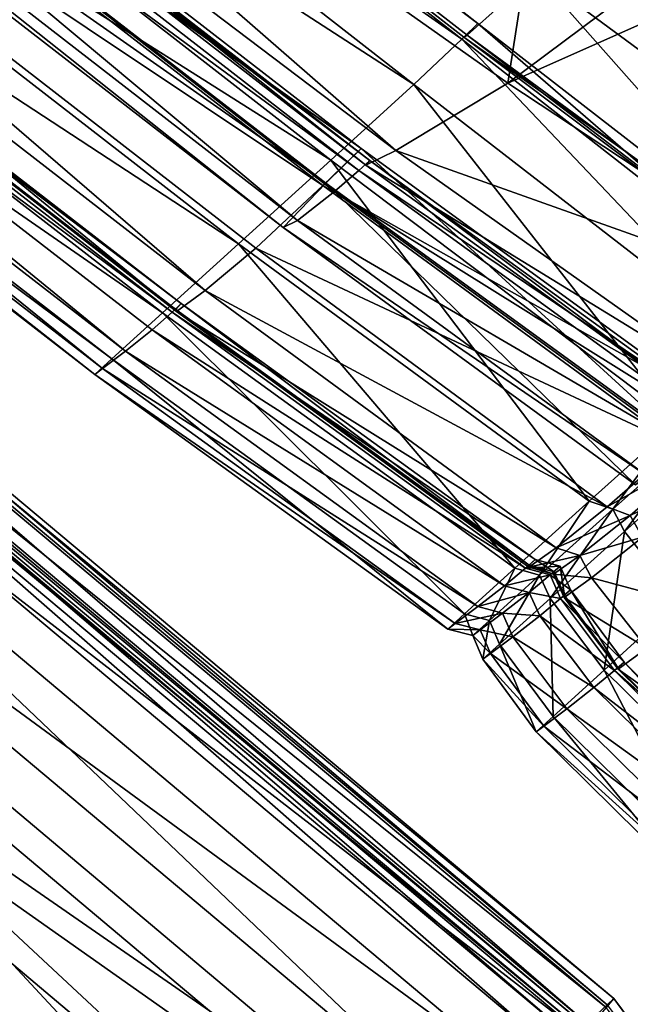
# Model space of a CAD drawing. Header units: millimetres. Extents: x 2387 to 13955, y -4964 to 364.
# Tile 628 of 1056: x 6961.65 to 6966.53, y -2902.81 to -2894.95. Entities that reach past the tile are written whole.
import ezdxf

# ---------------------------------------------------------------- set-up
doc = ezdxf.new("R2010")
doc.units = ezdxf.units.MM
doc.header["$MEASUREMENT"] = 0
doc.layers.add('Predefinito', color=7, linetype='Continuous', true_color=0x000000)

msp = doc.modelspace()

# ---------------------------------------------------------------- linework, layer by layer
at = {"layer": 'Predefinito'}
for points in [[(6967.5123, -2882.8745, 485.7014), (6957.618, -2889.8491, 440.4944), (6965.5559, -2895.4536, 440.4924)], [(6965.5559, -2895.4536, 440.4924), (6975.4501, -2888.0751, 485.693), (6967.5123, -2882.8745, 485.7014)], [(6978.2673, -2889.7986, 485.6678), (6975.4501, -2888.0751, 485.693), (6965.5559, -2895.4536, 440.4924)], [(6957.2405, -2888.8917, 16.178), (6957.3443, -2888.7546, 16.3458), (6965.315, -2894.9775, 16.3576)], [(6965.315, -2894.9775, 16.3576), (6957.3443, -2888.7546, 16.3458), (6957.2405, -2888.8917, 16.178)], [(6956.8811, -2889.2828, 16.2016), (6957.2405, -2888.8917, 16.178), (6965.1887, -2895.1017, 16.204)], [(6965.315, -2894.9775, 16.3576), (6965.1887, -2895.1017, 16.204), (6957.2405, -2888.8917, 16.178)], [(6957.2405, -2888.8917, 16.178), (6965.2029, -2895.0852, 16.182), (6965.315, -2894.9775, 16.3576)], [(6965.2029, -2895.0852, 16.182), (6957.2405, -2888.8917, 16.178), (6957.2885, -2888.9122, 15.6508)], [(6965.7786, -2894.5763, 14.7599), (6965.2311, -2895.0698, 15.6565), (6957.2885, -2888.9122, 15.6508)], [(6957.2885, -2888.9122, 15.6508), (6965.2311, -2895.0698, 15.6565), (6965.2029, -2895.0852, 16.182)], [(6956.2183, -2889.9074, 16.9438), (6956.8811, -2889.2828, 16.2016), (6964.8039, -2895.4635, 16.238)], [(6965.1887, -2895.1017, 16.204), (6964.8039, -2895.4635, 16.238), (6956.8811, -2889.2828, 16.2016)], [(6964.383, -2895.9756, 426.4512), (6956.3083, -2889.7234, 426.4619), (6956.0518, -2890.0516, 426.4105)], [(6956.0747, -2890.0343, 426.6193), (6956.3083, -2889.7234, 426.4619), (6964.383, -2895.9756, 426.4512)], [(6957.618, -2889.8491, 440.4944), (6956.7178, -2889.9795, 435.4751), (6964.6607, -2895.9918, 435.4775)], [(6964.6607, -2895.9918, 435.4775), (6965.5559, -2895.4536, 440.4924), (6957.618, -2889.8491, 440.4944)], [(6965.5559, -2895.4536, 440.4924), (6968.3736, -2897.3112, 440.4871), (6978.2673, -2889.7986, 485.6678)], [(6955.4716, -2890.5869, 18.6878), (6956.2183, -2889.9074, 16.9438), (6964.141, -2896.0686, 16.9759)], [(6964.8039, -2895.4635, 16.238), (6964.141, -2896.0686, 16.9759), (6956.2183, -2889.9074, 16.9438)], [(6964.4518, -2896.072, 433.456), (6956.4853, -2889.9058, 433.4651), (6956.4103, -2889.9907, 433.2971)], [(6956.464, -2889.9503, 433.6616), (6956.4853, -2889.9058, 433.4651), (6964.4518, -2896.072, 433.456)], [(6964.3659, -2896.1508, 433.2815), (6956.4103, -2889.9907, 433.2971), (6956.2316, -2890.1684, 432.3926)], [(6956.4103, -2889.9907, 433.2971), (6964.3659, -2896.1508, 433.2815), (6964.4518, -2896.072, 433.456)], [(6964.4518, -2896.072, 433.456), (6964.4213, -2896.1085, 433.66), (6956.464, -2889.9503, 433.6616)], [(6956.7178, -2889.9795, 435.4751), (6956.464, -2889.9503, 433.6616), (6964.4213, -2896.1085, 433.66)], [(6964.4213, -2896.1085, 433.66), (6964.6607, -2895.9918, 435.4775), (6956.7178, -2889.9795, 435.4751)], [(6964.0772, -2896.2715, 426.3876), (6956.0518, -2890.0516, 426.4105), (6955.5893, -2890.6031, 425.6223)], [(6955.802, -2890.4415, 427.5663), (6956.0747, -2890.0343, 426.6193), (6964.1027, -2896.2513, 426.625)], [(6956.0518, -2890.0516, 426.4105), (6964.0772, -2896.2715, 426.3876), (6964.383, -2895.9756, 426.4512)], [(6964.383, -2895.9756, 426.4512), (6964.1027, -2896.2513, 426.625), (6956.0747, -2890.0343, 426.6193)], [(6956.2316, -2890.1684, 432.3926), (6955.9416, -2890.4025, 429.9865), (6963.8755, -2896.5499, 429.9878)], [(6963.8755, -2896.5499, 429.9878), (6964.1713, -2896.3187, 432.3782), (6956.2316, -2890.1684, 432.3926)], [(6956.2316, -2890.1684, 432.3926), (6964.1713, -2896.3187, 432.3782), (6964.3659, -2896.1508, 433.2815)], [(6955.9416, -2890.4025, 429.9865), (6955.802, -2890.4415, 427.5663), (6963.7592, -2896.6067, 427.58)], [(6963.7592, -2896.6067, 427.58), (6963.8755, -2896.5499, 429.9878), (6955.9416, -2890.4025, 429.9865)], [(6964.1027, -2896.2513, 426.625), (6963.7592, -2896.6067, 427.58), (6955.802, -2890.4415, 427.5663)], [(6954.8606, -2891.1429, 21.7169), (6955.4716, -2890.5869, 18.6878), (6963.4041, -2896.7368, 18.7092)], [(6955.5893, -2890.6031, 425.6223), (6955.2051, -2890.962, 423.255), (6963.1381, -2897.1107, 423.2439)], [(6964.141, -2896.0686, 16.9759), (6963.4041, -2896.7368, 18.7092), (6955.4716, -2890.5869, 18.6878)], [(6963.1381, -2897.1107, 423.2439), (6963.5431, -2896.7721, 425.5974), (6955.5893, -2890.6031, 425.6223)], [(6955.5893, -2890.6031, 425.6223), (6963.5431, -2896.7721, 425.5974), (6964.0772, -2896.2715, 426.3876)], [(6955.2051, -2890.962, 423.255), (6954.9673, -2891.1289, 420.8377), (6962.9087, -2897.2775, 420.841)], [(6962.9087, -2897.2775, 420.841), (6963.1381, -2897.1107, 423.2439), (6955.2051, -2890.962, 423.255)], [(6962.9465, -2897.2147, 419.7037), (6954.9792, -2891.0487, 419.7083), (6954.917, -2891.1242, 419.5312)], [(6954.9439, -2891.104, 419.8996), (6954.9792, -2891.0487, 419.7083), (6962.9465, -2897.2147, 419.7037)], [(6962.9465, -2897.2147, 419.7037), (6962.9015, -2897.2624, 419.9026), (6954.9439, -2891.104, 419.8996)], [(6954.9673, -2891.1289, 420.8377), (6954.9439, -2891.104, 419.8996), (6962.9015, -2897.2624, 419.9026)], [(6954.4534, -2891.5136, 25.2911), (6954.8606, -2891.1429, 21.7169), (6962.7975, -2897.2878, 21.7293)], [(6962.8737, -2897.2836, 419.5197), (6954.917, -2891.1242, 419.5312), (6954.7729, -2891.2764, 417.7059)], [(6963.4041, -2896.7368, 18.7092), (6962.7975, -2897.2878, 21.7293), (6954.8606, -2891.1429, 21.7169)], [(6954.917, -2891.1242, 419.5312), (6962.8737, -2897.2836, 419.5197), (6962.9465, -2897.2147, 419.7037)], [(6962.9015, -2897.2624, 419.9026), (6962.9087, -2897.2775, 420.841), (6954.9673, -2891.1289, 420.8377)], [(6954.7729, -2891.2764, 417.7059), (6954.562, -2891.4512, 412.5697), (6962.4993, -2897.5954, 412.5601)], [(6962.4993, -2897.5954, 412.5601), (6962.7143, -2897.4251, 417.6915), (6954.7729, -2891.2764, 417.7059)], [(6954.7729, -2891.2764, 417.7059), (6962.7143, -2897.4251, 417.6915), (6962.8737, -2897.2836, 419.5197)], [(6954.562, -2891.4512, 412.5697), (6954.3788, -2891.5907, 360.7477), (6962.3172, -2897.7339, 360.7447)], [(6962.3172, -2897.7339, 360.7447), (6962.4993, -2897.5954, 412.5601), (6954.562, -2891.4512, 412.5697)], [(6954.3177, -2891.6372, 28.6702), (6954.4534, -2891.5136, 25.2911), (6962.3916, -2897.6571, 25.2969)], [(6962.7975, -2897.2878, 21.7293), (6962.3916, -2897.6571, 25.2969), (6954.4534, -2891.5136, 25.2911)], [(6954.3788, -2891.5907, 360.7477), (6954.3177, -2891.6372, 218.865), (6962.2565, -2897.7801, 218.8645)], [(6954.3177, -2891.6372, 218.865), (6954.3177, -2891.6372, 77.8597), (6962.2564, -2897.7801, 77.8601)], [(6962.2564, -2897.7801, 77.8601), (6962.2565, -2897.7801, 218.8645), (6954.3177, -2891.6372, 218.865)], [(6962.3916, -2897.6571, 25.2969), (6962.2563, -2897.7801, 28.6724), (6954.3177, -2891.6372, 28.6702)], [(6954.3177, -2891.6372, 77.8597), (6954.3177, -2891.6372, 28.6702), (6962.2563, -2897.7801, 28.6724)], [(6962.2563, -2897.7801, 28.6724), (6962.2564, -2897.7801, 77.8601), (6954.3177, -2891.6372, 77.8597)], [(6962.2565, -2897.7801, 218.8645), (6962.3172, -2897.7339, 360.7447), (6954.3788, -2891.5907, 360.7477)], [(6955.0677, -2893.3946, 301.0011), (6955.1146, -2893.3101, 304.5135), (6966.404, -2902.7661, 304.5135)], [(6955.1146, -2893.3101, 414.1727), (6955.0717, -2893.3701, 417.2723), (6966.3503, -2902.8165, 417.2723)], [(6955.1146, -2893.3101, 359.3431), (6955.1146, -2893.3101, 398.4517), (6966.404, -2902.766, 398.4517)], [(6966.404, -2902.766, 398.4517), (6966.404, -2902.7661, 359.3431), (6955.1146, -2893.3101, 359.3431)], [(6955.1146, -2893.3101, 320.2346), (6955.1146, -2893.3101, 359.3431), (6966.404, -2902.7661, 359.3431)], [(6966.404, -2902.7661, 359.3431), (6966.404, -2902.766, 320.2346), (6955.1146, -2893.3101, 320.2346)], [(6966.3503, -2902.8165, 417.2723), (6966.404, -2902.7661, 414.1727), (6955.1146, -2893.3101, 414.1727)], [(6955.1146, -2893.3101, 398.4517), (6955.1146, -2893.3101, 414.1727), (6966.404, -2902.7661, 414.1727)], [(6966.404, -2902.7661, 414.1727), (6966.404, -2902.766, 398.4517), (6955.1146, -2893.3101, 398.4517)], [(6955.1146, -2893.3101, 304.5135), (6955.1146, -2893.3101, 320.2346), (6966.404, -2902.766, 320.2346)], [(6966.404, -2902.766, 320.2346), (6966.404, -2902.7661, 304.5135), (6955.1146, -2893.3101, 304.5135)], [(6954.927, -2893.6479, 298.5183), (6955.0677, -2893.3946, 301.0011), (6966.3417, -2902.8399, 301.0011)], [(6955.0717, -2893.3701, 417.2723), (6954.943, -2893.55, 418.5167), (6966.1892, -2902.968, 418.5166)], [(6966.404, -2902.7661, 304.5135), (6966.3417, -2902.8399, 301.0011), (6955.0677, -2893.3946, 301.0011)], [(6966.1892, -2902.968, 418.5166), (6966.3503, -2902.8165, 417.2723), (6955.0717, -2893.3701, 417.2723)], [(6954.943, -2893.55, 418.5167), (6954.8492, -2893.6846, 418.8467), (6966.0711, -2903.0817, 418.8465)], [(6966.0711, -2903.0817, 418.8465), (6966.1892, -2902.968, 418.5166), (6954.943, -2893.55, 418.5167)], [(6954.9541, -2893.5819, 419.9254), (6954.8063, -2893.8655, 421.3539), (6965.9948, -2903.2515, 421.354)], [(6954.8492, -2893.6846, 418.8467), (6954.9106, -2893.6084, 419.203), (6966.1462, -2903.019, 419.2029)], [(6954.9106, -2893.6084, 419.203), (6954.9541, -2893.5819, 419.9254), (6966.1943, -2903.0017, 419.9255)], [(6966.1943, -2903.0017, 419.9255), (6966.1462, -2903.019, 419.2029), (6954.9106, -2893.6084, 419.203)], [(6965.9948, -2903.2515, 421.354), (6966.1943, -2903.0017, 419.9255), (6954.9541, -2893.5819, 419.9254)], [(6954.6458, -2894.1546, 296.7472), (6954.927, -2893.6479, 298.5183), (6966.1551, -2903.0613, 298.5183)], [(6966.1462, -2903.019, 419.2029), (6966.0711, -2903.0817, 418.8465), (6954.8492, -2893.6846, 418.8467)], [(6966.3417, -2902.8399, 301.0011), (6966.1551, -2903.0613, 298.5183), (6954.927, -2893.6479, 298.5183)], [(6954.8063, -2893.8655, 421.3539), (6954.3016, -2894.6436, 422.3978), (6965.3496, -2903.9164, 422.3968)], [(6965.3496, -2903.9164, 422.3968), (6965.9948, -2903.2515, 421.354), (6954.8063, -2893.8655, 421.3539)], [(6968.5764, -2896.6381, 14.8173), (6965.7786, -2894.5763, 14.7599), (6966.5346, -2893.8906, 13.9078)], [(6954.177, -2894.9991, 295.3697), (6954.6458, -2894.1546, 296.7472), (6965.7818, -2903.5042, 296.7472)], [(6966.1551, -2903.0613, 298.5183), (6965.7818, -2903.5042, 296.7472), (6954.6458, -2894.1546, 296.7472)], [(6968.0381, -2897.1272, 15.6707), (6965.2311, -2895.0698, 15.6565), (6965.7786, -2894.5763, 14.7599)], [(6965.7786, -2894.5763, 14.7599), (6968.5764, -2896.6381, 14.8173), (6968.0381, -2897.1272, 15.6707)], [(6954.3016, -2894.6436, 422.3978), (6953.2747, -2896.1006, 421.9665), (6964.0605, -2905.1442, 421.9624)], [(6964.0605, -2905.1442, 421.9624), (6965.3496, -2903.9164, 422.3968), (6954.3016, -2894.6436, 422.3978)], [(6953.5207, -2896.1814, 294.3857), (6954.177, -2894.9991, 295.3697), (6965.1596, -2904.2423, 295.3697)], [(6965.7818, -2903.5042, 296.7472), (6965.1596, -2904.2423, 295.3697), (6954.177, -2894.9991, 295.3697)], [(6967.9363, -2897.248, 16.2711), (6965.1887, -2895.1017, 16.204), (6965.315, -2894.9775, 16.3576)], [(6968.0795, -2897.1173, 16.376), (6965.315, -2894.9775, 16.3576), (6965.2029, -2895.0852, 16.182)], [(6965.315, -2894.9775, 16.3576), (6968.0795, -2897.1173, 16.376), (6967.9363, -2897.248, 16.2711)], [(6967.5515, -2897.59, 16.3445), (6964.8039, -2895.4635, 16.238), (6965.1887, -2895.1017, 16.204)], [(6965.1887, -2895.1017, 16.204), (6967.9363, -2897.248, 16.2711), (6967.5515, -2897.59, 16.3445)], [(6967.993, -2897.182, 16.1831), (6965.2029, -2895.0852, 16.182), (6965.2311, -2895.0698, 15.6565)], [(6965.2029, -2895.0852, 16.182), (6967.993, -2897.182, 16.1831), (6968.0795, -2897.1173, 16.376)], [(6965.2311, -2895.0698, 15.6565), (6968.0381, -2897.1272, 15.6707), (6967.993, -2897.182, 16.1831)], [(6953.2616, -2896.1241, 422.0174), (6954.0115, -2895.1663, 423.8558), (6964.9645, -2904.3733, 423.8549)], [(6954.0115, -2895.1663, 423.8558), (6953.7108, -2895.8389, 426.9312), (6964.5409, -2904.9764, 426.9313)], [(6964.5409, -2904.9764, 426.9313), (6964.9645, -2904.3733, 423.8549), (6954.0115, -2895.1663, 423.8558)], [(6966.9134, -2898.1593, 17.0723), (6964.141, -2896.0686, 16.9759), (6964.8039, -2895.4635, 16.238)], [(6968.3736, -2897.3112, 440.4871), (6965.5559, -2895.4536, 440.4924), (6964.6607, -2895.9918, 435.4775)], [(6964.8039, -2895.4635, 16.238), (6967.5515, -2897.59, 16.3445), (6966.9134, -2898.1593, 17.0723)], [(6953.7108, -2895.8389, 426.9312), (6952.7431, -2897.5824, 430.4786), (6963.2564, -2906.5003, 430.4786)], [(6963.2564, -2906.5003, 430.4786), (6964.5409, -2904.9764, 426.9313), (6953.7108, -2895.8389, 426.9312)], [(6967.2437, -2898.0544, 426.4331), (6964.383, -2895.9756, 426.4512), (6964.0772, -2896.2715, 426.3876)], [(6966.9463, -2898.3197, 426.6515), (6964.1027, -2896.2513, 426.625), (6964.383, -2895.9756, 426.4512)], [(6964.383, -2895.9756, 426.4512), (6967.2437, -2898.0544, 426.4331), (6966.9463, -2898.3197, 426.6515)], [(6967.4806, -2897.9849, 435.4865), (6964.6607, -2895.9918, 435.4775), (6964.4213, -2896.1085, 433.66)], [(6964.6607, -2895.9918, 435.4775), (6967.4806, -2897.9849, 435.4865), (6968.3736, -2897.3112, 440.4871)], [(6966.2056, -2898.7931, 18.7734), (6963.4041, -2896.7368, 18.7092), (6964.141, -2896.0686, 16.9759)], [(6964.141, -2896.0686, 16.9759), (6966.9134, -2898.1593, 17.0723), (6966.2056, -2898.7931, 18.7734)], [(6953.2747, -2896.1006, 421.9665), (6952.6274, -2897.0047, 421.3947), (6963.2506, -2905.9041, 421.3887)], [(6952.6274, -2897.0047, 421.3947), (6953.2616, -2896.1241, 422.0174), (6964.0432, -2905.1648, 422.0134)], [(6964.9645, -2904.3733, 423.8549), (6964.0432, -2905.1648, 422.0134), (6953.2616, -2896.1241, 422.0174)], [(6963.2506, -2905.9041, 421.3887), (6964.0605, -2905.1442, 421.9624), (6953.2747, -2896.1006, 421.9665)], [(6967.2788, -2898.1179, 433.4325), (6964.4518, -2896.072, 433.456), (6964.3659, -2896.1508, 433.2815)], [(6967.2463, -2898.1503, 433.6586), (6964.4213, -2896.1085, 433.66), (6964.4518, -2896.072, 433.456)], [(6964.4213, -2896.1085, 433.66), (6967.2463, -2898.1503, 433.6586), (6967.4806, -2897.9849, 435.4865)], [(6964.4518, -2896.072, 433.456), (6967.2788, -2898.1179, 433.4325), (6967.2463, -2898.1503, 433.6586)], [(6952.6769, -2897.7015, 293.7954), (6953.5207, -2896.1814, 294.3857), (6964.2886, -2905.2757, 294.3857)], [(6965.1596, -2904.2423, 295.3697), (6964.2886, -2905.2757, 294.3857), (6953.5207, -2896.1814, 294.3857)], [(6967.186, -2898.1985, 433.237), (6964.3659, -2896.1508, 433.2815), (6964.1713, -2896.3187, 432.3782)], [(6964.3659, -2896.1508, 433.2815), (6967.186, -2898.1985, 433.237), (6967.2788, -2898.1179, 433.4325)], [(6966.9134, -2898.3486, 426.3282), (6964.0772, -2896.2715, 426.3876), (6963.5431, -2896.7721, 425.5974)], [(6966.5747, -2898.6624, 427.6241), (6963.7592, -2896.6067, 427.58), (6964.1027, -2896.2513, 426.625)], [(6964.0772, -2896.2715, 426.3876), (6966.9134, -2898.3486, 426.3282), (6967.2437, -2898.0544, 426.4331)], [(6964.1027, -2896.2513, 426.625), (6966.9463, -2898.3197, 426.6515), (6966.5747, -2898.6624, 427.6241)], [(6966.9823, -2898.3675, 432.3355), (6964.1713, -2896.3187, 432.3782), (6963.8755, -2896.5499, 429.9878)], [(6964.1713, -2896.3187, 432.3782), (6966.9823, -2898.3675, 432.3355), (6967.186, -2898.1985, 433.237)], [(6966.6827, -2898.6002, 429.9917), (6963.8755, -2896.5499, 429.9878), (6963.7592, -2896.6067, 427.58)], [(6963.7592, -2896.6067, 427.58), (6966.5747, -2898.6624, 427.6241), (6966.6827, -2898.6002, 429.9917)], [(6963.8755, -2896.5499, 429.9878), (6966.6827, -2898.6002, 429.9917), (6966.9823, -2898.3675, 432.3355)], [(6965.6119, -2899.3289, 21.7666), (6962.7975, -2897.2878, 21.7293), (6963.4041, -2896.7368, 18.7092)], [(6966.3484, -2898.8397, 425.5248), (6963.5431, -2896.7721, 425.5974), (6963.1381, -2897.1107, 423.2439)], [(6963.4041, -2896.7368, 18.7092), (6966.2056, -2898.7931, 18.7734), (6965.6119, -2899.3289, 21.7666)], [(6963.5431, -2896.7721, 425.5974), (6966.3484, -2898.8397, 425.5248), (6966.9134, -2898.3486, 426.3282)], [(6964.0432, -2905.1648, 422.0134), (6963.2506, -2905.9041, 421.3887), (6952.6274, -2897.0047, 421.3947)], [(6965.9419, -2899.1647, 423.2108), (6963.1381, -2897.1107, 423.2439), (6962.9087, -2897.2775, 420.841)], [(6963.1381, -2897.1107, 423.2439), (6965.9419, -2899.1647, 423.2108), (6966.3484, -2898.8397, 425.5248)], [(6965.7746, -2899.2594, 419.692), (6962.9465, -2897.2147, 419.7037), (6962.8737, -2897.2836, 419.5197)], [(6965.7264, -2899.3045, 419.913), (6962.9015, -2897.2624, 419.9026), (6962.9465, -2897.2147, 419.7037)], [(6962.9465, -2897.2147, 419.7037), (6965.7746, -2899.2594, 419.692), (6965.7264, -2899.3045, 419.913)], [(6965.2095, -2899.6939, 25.3142), (6962.3916, -2897.6571, 25.2969), (6962.7975, -2897.2878, 21.7293)], [(6965.696, -2899.3287, 419.4863), (6962.8737, -2897.2836, 419.5197), (6962.7143, -2897.4251, 417.6915)], [(6962.7975, -2897.2878, 21.7293), (6965.6119, -2899.3289, 21.7666), (6965.2095, -2899.6939, 25.3142)], [(6962.8737, -2897.2836, 419.5197), (6965.696, -2899.3287, 419.4863), (6965.7746, -2899.2594, 419.692)], [(6962.9015, -2897.2624, 419.9026), (6965.7264, -2899.3045, 419.913), (6965.7243, -2899.3207, 420.8517)], [(6965.7243, -2899.3207, 420.8517), (6962.9087, -2897.2775, 420.841), (6962.9015, -2897.2624, 419.9026)], [(6962.9087, -2897.2775, 420.841), (6965.7243, -2899.3207, 420.8517), (6965.9419, -2899.1647, 423.2108)], [(6965.5297, -2899.4684, 417.6486), (6962.7143, -2897.4251, 417.6915), (6962.4993, -2897.5954, 412.5601)], [(6962.7143, -2897.4251, 417.6915), (6965.5297, -2899.4684, 417.6486), (6965.696, -2899.3287, 419.4863)], [(6961.5953, -2908.471, 433.7328), (6963.2564, -2906.5003, 430.4786), (6952.7431, -2897.5824, 430.4786)], [(6965.3149, -2899.635, 412.5312), (6962.4993, -2897.5954, 412.5601), (6962.3172, -2897.7339, 360.7447)], [(6962.4993, -2897.5954, 412.5601), (6965.3149, -2899.635, 412.5312), (6965.5297, -2899.4684, 417.6486)], [(6949.1525, -2904.089, 293.5002), (6952.6769, -2897.7015, 293.7954), (6963.1687, -2906.6044, 293.7954)], [(6964.2886, -2905.2757, 294.3857), (6963.1687, -2906.6044, 293.7954), (6952.6769, -2897.7015, 293.7954)], [(6965.0755, -2899.8153, 28.6788), (6962.2563, -2897.7801, 28.6724), (6962.3916, -2897.6571, 25.2969)], [(6962.3916, -2897.6571, 25.2969), (6965.2095, -2899.6939, 25.3142), (6965.0755, -2899.8153, 28.6788)], [(6962.2563, -2897.7801, 28.6724), (6965.0755, -2899.8153, 28.6788), (6965.0758, -2899.8151, 77.8614)], [(6965.0758, -2899.8151, 77.8614), (6962.2564, -2897.7801, 77.8601), (6962.2563, -2897.7801, 28.6724)], [(6965.0758, -2899.815, 218.863), (6962.2565, -2897.7801, 218.8645), (6962.2564, -2897.7801, 77.8601)], [(6962.2564, -2897.7801, 77.8601), (6965.0758, -2899.8151, 77.8614), (6965.0758, -2899.815, 218.863)], [(6965.1356, -2899.77, 360.7357), (6962.3172, -2897.7339, 360.7447), (6962.2565, -2897.7801, 218.8645)], [(6962.2565, -2897.7801, 218.8645), (6965.0758, -2899.815, 218.863), (6965.1356, -2899.77, 360.7357)], [(6962.3172, -2897.7339, 360.7447), (6965.1356, -2899.77, 360.7357), (6965.3149, -2899.635, 412.5312)], [(6966.3941, -2898.8583, 18.8162), (6966.2056, -2898.7931, 18.7734), (6966.9134, -2898.1593, 17.0723)], [(6966.9134, -2898.1593, 17.0723), (6967.0824, -2898.2474, 17.1366), (6966.3941, -2898.8583, 18.8162)], [(6966.487, -2899.0342, 18.7734), (6966.3941, -2898.8583, 18.8162), (6967.0824, -2898.2474, 17.1366)], [(6967.0824, -2898.2474, 17.1366), (6967.1951, -2898.4006, 17.0723), (6966.487, -2899.0342, 18.7734)], [(6967.1048, -2898.4121, 426.2894), (6966.9134, -2898.3486, 426.3282), (6966.3484, -2898.8397, 425.5248)], [(6966.3484, -2898.8397, 425.5248), (6966.5345, -2898.9086, 425.4766), (6967.1048, -2898.4121, 426.2894)], [(6966.9316, -2899.5935, 18.7092), (6966.487, -2899.0342, 18.7734), (6967.1951, -2898.4006, 17.0723)], [(6967.1963, -2898.591, 426.3282), (6967.1048, -2898.4121, 426.2894), (6966.5345, -2898.9086, 425.4766)], [(6966.5345, -2898.9086, 425.4766), (6966.6307, -2899.0816, 425.5248), (6967.1963, -2898.591, 426.3282)], [(6965.8088, -2899.3838, 21.7914), (6965.6119, -2899.3289, 21.7666), (6966.2056, -2898.7931, 18.7734)], [(6966.2056, -2898.7931, 18.7734), (6966.3941, -2898.8583, 18.8162), (6965.8088, -2899.3838, 21.7914)], [(6965.893, -2899.5697, 21.7666), (6965.8088, -2899.3838, 21.7914), (6966.3941, -2898.8583, 18.8162)], [(6966.3941, -2898.8583, 18.8162), (6966.487, -2899.0342, 18.7734), (6965.893, -2899.5697, 21.7666)], [(6966.5345, -2898.9086, 425.4766), (6966.3484, -2898.8397, 425.5248), (6965.9419, -2899.1647, 423.2108)], [(6965.9419, -2899.1647, 423.2108), (6966.1319, -2899.2283, 423.1888), (6966.5345, -2898.9086, 425.4766)], [(6966.6307, -2899.0816, 425.5248), (6966.5345, -2898.9086, 425.4766), (6966.1319, -2899.2283, 423.1888)], [(6966.3245, -2900.1441, 21.7293), (6965.893, -2899.5697, 21.7666), (6966.487, -2899.0342, 18.7734)], [(6966.487, -2899.0342, 18.7734), (6966.9316, -2899.5935, 18.7092), (6966.3245, -2900.1441, 21.7293)], [(6966.1319, -2899.2283, 423.1888), (6966.2236, -2899.4061, 423.2108), (6966.6307, -2899.0816, 425.5248)], [(6967.0795, -2899.6359, 425.5971), (6966.6307, -2899.0816, 425.5248), (6966.2236, -2899.4061, 423.2108)], [(6966.1319, -2899.2283, 423.1888), (6965.9419, -2899.1647, 423.2108), (6965.7243, -2899.3207, 420.8517)], [(6965.9743, -2899.3119, 419.6844), (6965.7746, -2899.2594, 419.692), (6965.696, -2899.3287, 419.4863)], [(6965.7243, -2899.3207, 420.8517), (6965.921, -2899.3762, 420.859), (6966.1319, -2899.2283, 423.1888)], [(6965.9259, -2899.3568, 419.92), (6965.7264, -2899.3045, 419.913), (6965.7746, -2899.2594, 419.692)], [(6965.7746, -2899.2594, 419.692), (6965.9743, -2899.3119, 419.6844), (6965.9259, -2899.3568, 419.92)], [(6966.2236, -2899.4061, 423.2108), (6966.1319, -2899.2283, 423.1888), (6965.921, -2899.3762, 420.859)], [(6965.4085, -2899.7458, 25.3257), (6965.2095, -2899.6939, 25.3142), (6965.6119, -2899.3289, 21.7666)], [(6965.6119, -2899.3289, 21.7666), (6965.8088, -2899.3838, 21.7914), (6965.4085, -2899.7458, 25.3257)], [(6965.8941, -2899.383, 419.4642), (6965.696, -2899.3287, 419.4863), (6965.5297, -2899.4684, 417.6486)], [(6965.696, -2899.3287, 419.4863), (6965.8941, -2899.383, 419.4642), (6965.9743, -2899.3119, 419.6844)], [(6965.921, -2899.3762, 420.859), (6965.7243, -2899.3207, 420.8517), (6965.7264, -2899.3045, 419.913)], [(6965.7264, -2899.3045, 419.913), (6965.9259, -2899.3568, 419.92), (6965.921, -2899.3762, 420.859)], [(6966.0564, -2899.5009, 419.692), (6965.9743, -2899.3119, 419.6844), (6965.8941, -2899.383, 419.4642)], [(6966.0058, -2899.5618, 420.8517), (6965.921, -2899.3762, 420.859), (6965.9259, -2899.3568, 419.92)], [(6965.921, -2899.3762, 420.859), (6966.0058, -2899.5618, 420.8517), (6966.2236, -2899.4061, 423.2108)], [(6966.0079, -2899.5458, 419.913), (6965.9259, -2899.3568, 419.92), (6965.9743, -2899.3119, 419.6844)], [(6965.9259, -2899.3568, 419.92), (6966.0079, -2899.5458, 419.913), (6966.0058, -2899.5618, 420.8517)], [(6965.9743, -2899.3119, 419.6844), (6966.0564, -2899.5009, 419.692), (6966.0079, -2899.5458, 419.913)], [(6965.4903, -2899.9345, 25.3142), (6965.4085, -2899.7458, 25.3257), (6965.8088, -2899.3838, 21.7914)], [(6965.8088, -2899.3838, 21.7914), (6965.893, -2899.5697, 21.7666), (6965.4903, -2899.9345, 25.3142)], [(6965.5297, -2899.4684, 417.6486), (6965.7264, -2899.5241, 417.62), (6965.8941, -2899.383, 419.4642)], [(6965.9778, -2899.5701, 419.4863), (6965.8941, -2899.383, 419.4642), (6965.7264, -2899.5241, 417.62)], [(6965.8941, -2899.383, 419.4642), (6965.9778, -2899.5701, 419.4863), (6966.0564, -2899.5009, 419.692)], [(6966.666, -2899.9679, 423.2439), (6966.2236, -2899.4061, 423.2108), (6966.0058, -2899.5618, 420.8517)], [(6966.2236, -2899.4061, 423.2108), (6966.666, -2899.9679, 423.2439), (6967.0795, -2899.6359, 425.5971)], [(6965.7264, -2899.5241, 417.62), (6965.5297, -2899.4684, 417.6486), (6965.3149, -2899.635, 412.5312)], [(6965.3149, -2899.635, 412.5312), (6965.5126, -2899.6889, 412.512), (6965.7264, -2899.5241, 417.62)], [(6965.8112, -2899.7096, 417.6486), (6965.7264, -2899.5241, 417.62), (6965.5126, -2899.6889, 412.512)], [(6965.7264, -2899.5241, 417.62), (6965.8112, -2899.7096, 417.6486), (6965.9778, -2899.5701, 419.4863)], [(6966.4844, -2900.0796, 419.7034), (6966.0564, -2899.5009, 419.692), (6965.9778, -2899.5701, 419.4863)], [(6966.4358, -2900.1245, 419.9023), (6966.0079, -2899.5458, 419.913), (6966.0564, -2899.5009, 419.692)], [(6966.0564, -2899.5009, 419.692), (6966.4844, -2900.0796, 419.7034), (6966.4358, -2900.1245, 419.9023)], [(6965.9181, -2900.5131, 25.2969), (6965.4903, -2899.9345, 25.3142), (6965.893, -2899.5697, 21.7666)], [(6966.4082, -2900.1458, 419.5195), (6965.9778, -2899.5701, 419.4863), (6965.8112, -2899.7096, 417.6486)], [(6965.893, -2899.5697, 21.7666), (6966.3245, -2900.1441, 21.7293), (6965.9181, -2900.5131, 25.2969)], [(6965.9778, -2899.5701, 419.4863), (6966.4082, -2900.1458, 419.5195), (6966.4844, -2900.0796, 419.7034)], [(6966.4378, -2900.1356, 420.8409), (6966.0058, -2899.5618, 420.8517), (6966.0079, -2899.5458, 419.913)], [(6966.0058, -2899.5618, 420.8517), (6966.4378, -2900.1356, 420.8409), (6966.666, -2899.9679, 423.2439)], [(6966.0079, -2899.5458, 419.913), (6966.4358, -2900.1245, 419.9023), (6966.4378, -2900.1356, 420.8409)], [(6967.5631, -2901.3641, 21.7169), (6966.3245, -2900.1441, 21.7293), (6966.9316, -2899.5935, 18.7092)], [(6965.5126, -2899.6889, 412.512), (6965.3149, -2899.635, 412.5312), (6965.1356, -2899.77, 360.7357)], [(6965.1356, -2899.77, 360.7357), (6965.335, -2899.8215, 360.7297), (6965.5126, -2899.6889, 412.512)], [(6965.596, -2899.8759, 412.5313), (6965.5126, -2899.6889, 412.512), (6965.335, -2899.8215, 360.7297)], [(6965.5126, -2899.6889, 412.512), (6965.596, -2899.8759, 412.5313), (6965.8112, -2899.7096, 417.6486)], [(6965.2754, -2899.8661, 28.6831), (6965.0755, -2899.8153, 28.6788), (6965.2095, -2899.6939, 25.3142)], [(6965.2095, -2899.6939, 25.3142), (6965.4085, -2899.7458, 25.3257), (6965.2754, -2899.8661, 28.6831)], [(6965.3562, -2900.0559, 28.6788), (6965.2754, -2899.8661, 28.6831), (6965.4085, -2899.7458, 25.3257)], [(6965.4085, -2899.7458, 25.3257), (6965.4903, -2899.9345, 25.3142), (6965.3562, -2900.0559, 28.6788)], [(6966.2434, -2900.2832, 417.6915), (6965.8112, -2899.7096, 417.6486), (6965.596, -2899.8759, 412.5313)], [(6965.8112, -2899.7096, 417.6486), (6966.2434, -2900.2832, 417.6915), (6966.4082, -2900.1458, 419.5195)], [(6965.2757, -2899.8657, 77.8622), (6965.0758, -2899.8151, 77.8614), (6965.0755, -2899.8153, 28.6788)], [(6965.0755, -2899.8153, 28.6788), (6965.2754, -2899.8661, 28.6831), (6965.2757, -2899.8657, 77.8622)], [(6965.335, -2899.8215, 360.7297), (6965.1356, -2899.77, 360.7357), (6965.0758, -2899.815, 218.863)], [(6965.2758, -2899.8656, 218.8621), (6965.0758, -2899.815, 218.863), (6965.0758, -2899.8151, 77.8614)], [(6965.0758, -2899.815, 218.863), (6965.2758, -2899.8656, 218.8621), (6965.335, -2899.8215, 360.7297)], [(6965.0758, -2899.8151, 77.8614), (6965.2757, -2899.8657, 77.8622), (6965.2758, -2899.8656, 218.8621)], [(6965.4164, -2900.0107, 360.7357), (6965.335, -2899.8215, 360.7297), (6965.2758, -2899.8656, 218.8621)], [(6965.335, -2899.8215, 360.7297), (6965.4164, -2900.0107, 360.7357), (6965.596, -2899.8759, 412.5313)], [(6965.3564, -2900.0556, 77.8614), (6965.2757, -2899.8657, 77.8622), (6965.2754, -2899.8661, 28.6831)], [(6965.2754, -2899.8661, 28.6831), (6965.3562, -2900.0559, 28.6788), (6965.3564, -2900.0556, 77.8614)], [(6965.3565, -2900.0556, 218.863), (6965.2758, -2899.8656, 218.8621), (6965.2757, -2899.8657, 77.8622)], [(6965.2757, -2899.8657, 77.8622), (6965.3564, -2900.0556, 77.8614), (6965.3565, -2900.0556, 218.863)], [(6965.2758, -2899.8656, 218.8621), (6965.3565, -2900.0556, 218.863), (6965.4164, -2900.0107, 360.7357)], [(6966.0262, -2900.4518, 412.5601), (6965.596, -2899.8759, 412.5313), (6965.4164, -2900.0107, 360.7357)], [(6965.596, -2899.8759, 412.5313), (6966.0262, -2900.4518, 412.5601), (6966.2434, -2900.2832, 417.6915)], [(6965.7826, -2900.636, 28.6724), (6965.3562, -2900.0559, 28.6788), (6965.4903, -2899.9345, 25.3142)], [(6965.4903, -2899.9345, 25.3142), (6965.9181, -2900.5131, 25.2969), (6965.7826, -2900.636, 28.6724)], [(6967.9081, -2901.1836, 423.2549), (6966.666, -2899.9679, 423.2439), (6966.4378, -2900.1356, 420.8409)], [(6965.7827, -2900.636, 77.8601), (6965.3564, -2900.0556, 77.8614), (6965.3562, -2900.0559, 28.6788)], [(6965.3562, -2900.0559, 28.6788), (6965.7826, -2900.636, 28.6724), (6965.7827, -2900.636, 77.8601)], [(6965.7828, -2900.6359, 218.8645), (6965.3565, -2900.0556, 218.863), (6965.3564, -2900.0556, 77.8614)], [(6965.3564, -2900.0556, 77.8614), (6965.7827, -2900.636, 77.8601), (6965.7828, -2900.6359, 218.8645)], [(6965.8435, -2900.5899, 360.7447), (6965.4164, -2900.0107, 360.7357), (6965.3565, -2900.0556, 218.863)], [(6965.3565, -2900.0556, 218.863), (6965.7828, -2900.6359, 218.8645), (6965.8435, -2900.5899, 360.7447)], [(6965.4164, -2900.0107, 360.7357), (6965.8435, -2900.5899, 360.7447), (6966.0262, -2900.4518, 412.5601)], [(6967.7217, -2901.3009, 419.7072), (6966.4844, -2900.0796, 419.7034), (6966.4082, -2900.1458, 419.5195)], [(6967.6731, -2901.3459, 419.8987), (6966.4358, -2900.1245, 419.9023), (6966.4844, -2900.0796, 419.7034)], [(6966.4844, -2900.0796, 419.7034), (6967.7217, -2901.3009, 419.7072), (6967.6731, -2901.3459, 419.8987)], [(6967.1555, -2901.7346, 25.2911), (6965.9181, -2900.5131, 25.2969), (6966.3245, -2900.1441, 21.7293)], [(6967.6463, -2901.3662, 419.5305), (6966.4082, -2900.1458, 419.5195), (6966.2434, -2900.2832, 417.6915)], [(6966.3245, -2900.1441, 21.7293), (6967.5631, -2901.3641, 21.7169), (6967.1555, -2901.7346, 25.2911)], [(6966.4082, -2900.1458, 419.5195), (6967.6463, -2901.3662, 419.5305), (6967.7217, -2901.3009, 419.7072)], [(6966.4358, -2900.1245, 419.9023), (6967.6731, -2901.3459, 419.8987), (6967.6766, -2901.3553, 420.8373)], [(6967.6766, -2901.3553, 420.8373), (6966.4378, -2900.1356, 420.8409), (6966.4358, -2900.1245, 419.9023)], [(6966.4378, -2900.1356, 420.8409), (6967.6766, -2901.3553, 420.8373), (6967.9081, -2901.1836, 423.2549)], [(6967.4822, -2901.5029, 417.7057), (6966.2434, -2900.2832, 417.6915), (6966.0262, -2900.4518, 412.5601)], [(6966.2434, -2900.2832, 417.6915), (6967.4822, -2901.5029, 417.7057), (6967.6463, -2901.3662, 419.5305)], [(6967.2644, -2901.6723, 412.5697), (6966.0262, -2900.4518, 412.5601), (6965.8435, -2900.5899, 360.7447)], [(6966.0262, -2900.4518, 412.5601), (6967.2644, -2901.6723, 412.5697), (6967.4822, -2901.5029, 417.7057)], [(6967.0196, -2901.858, 28.6702), (6965.7826, -2900.636, 28.6724), (6965.9181, -2900.5131, 25.2969)], [(6965.9181, -2900.5131, 25.2969), (6967.1555, -2901.7346, 25.2911), (6967.0196, -2901.858, 28.6702)], [(6967.0808, -2901.8116, 360.7477), (6965.8435, -2900.5899, 360.7447), (6965.7828, -2900.6359, 218.8645)], [(6965.8435, -2900.5899, 360.7447), (6967.0808, -2901.8116, 360.7477), (6967.2644, -2901.6723, 412.5697)], [(6965.7826, -2900.636, 28.6724), (6967.0196, -2901.858, 28.6702), (6967.0196, -2901.858, 77.8597)], [(6967.0196, -2901.858, 77.8597), (6965.7827, -2900.636, 77.8601), (6965.7826, -2900.636, 28.6724)], [(6967.0196, -2901.858, 218.865), (6965.7828, -2900.6359, 218.8645), (6965.7827, -2900.636, 77.8601)], [(6965.7827, -2900.636, 77.8601), (6967.0196, -2901.858, 77.8597), (6967.0196, -2901.858, 218.865)], [(6965.7828, -2900.6359, 218.8645), (6967.0196, -2901.858, 218.865), (6967.0808, -2901.8116, 360.7477)], [(6966.3417, -2902.8399, 301.0011), (6966.404, -2902.7661, 304.5135), (6975.1846, -2914.5883, 304.5135)], [(6966.404, -2902.7661, 414.1727), (6966.3503, -2902.8165, 417.2723), (6975.122, -2914.6272, 417.2723)], [(6975.1846, -2914.5883, 359.3431), (6975.1846, -2914.5883, 320.2346), (6966.404, -2902.766, 320.2346)], [(6966.404, -2902.766, 320.2346), (6966.404, -2902.7661, 359.3431), (6975.1846, -2914.5883, 359.3431)], [(6966.404, -2902.7661, 359.3431), (6966.404, -2902.766, 398.4517), (6975.1846, -2914.5883, 398.4517)], [(6975.1846, -2914.5883, 414.1727), (6975.1846, -2914.5883, 398.4517), (6966.404, -2902.766, 398.4517)], [(6966.404, -2902.766, 398.4517), (6966.404, -2902.7661, 414.1727), (6975.1846, -2914.5883, 414.1727)], [(6966.404, -2902.7661, 304.5135), (6966.404, -2902.766, 320.2346), (6975.1846, -2914.5883, 320.2346)], [(6975.1846, -2914.5883, 398.4517), (6975.1846, -2914.5883, 359.3431), (6966.404, -2902.7661, 359.3431)], [(6975.122, -2914.6272, 417.2723), (6975.1846, -2914.5883, 414.1727), (6966.404, -2902.7661, 414.1727)], [(6975.1846, -2914.5883, 320.2346), (6975.1846, -2914.5883, 304.5135), (6966.404, -2902.7661, 304.5135)]]:
    msp.add_3dface(points, dxfattribs=at)

doc.saveas('drawing.dxf')
